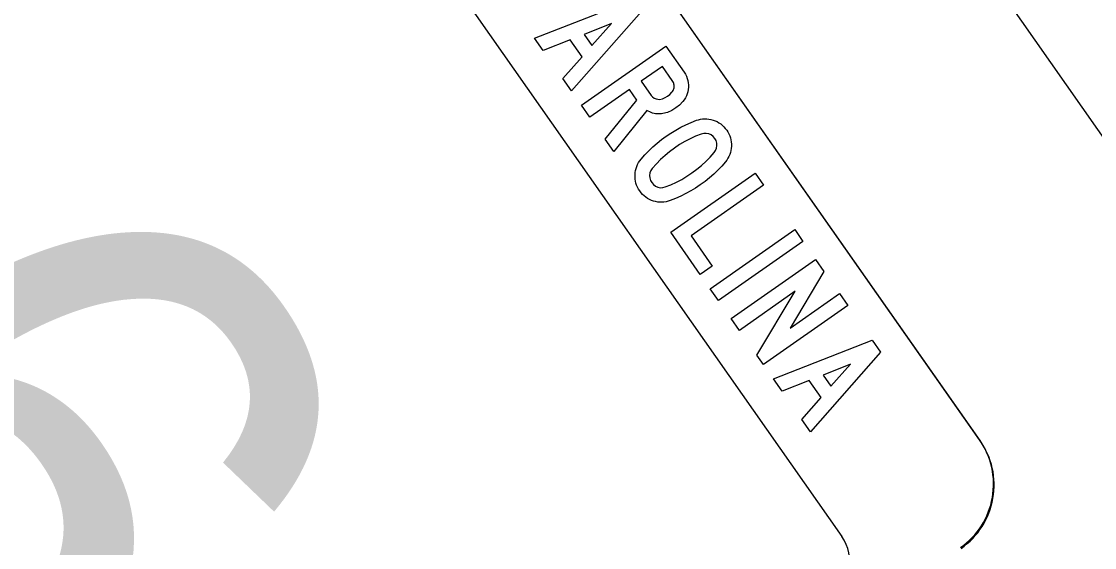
# Model space of a CAD drawing. Extents: x 1581789 to 1622364, y 1043167 to 1103486.
# Drawn here: x 1608415.89 to 1608426.3, y 1091841.46 to 1091846.56 of the extents above; entities that cross this region are included whole.
import ezdxf

# ---------------------------------------------------------------- set-up
doc = ezdxf.new("R2010")
doc.units = 0
doc.layers.add('RD_PD_PatLn2', color=7, linetype='Continuous')

msp = doc.modelspace()

# ---------------------------------------------------------------- linework, layer by layer
at = {"layer": 'RD_PD_PatLn2'}
for p, q in [((1608425.18, 1091842.504), (1608414.563, 1091857.641)), ((1608425.186, 1091842.496), (1608414.568, 1091857.633))]:
    msp.add_line(p, q, dxfattribs=at)
for points in [[(1608434.691, 1091833.589), (1608409.424, 1091869.611)], [(1608413.224, 1091856.702), (1608417.147, 1091851.115), (1608417.178, 1091851.153), (1608417.089, 1091851.373), (1608417.157, 1091851.491), (1608417.133, 1091851.596), (1608417.146, 1091851.753), (1608417.334, 1091851.961), (1608417.939, 1091851.918), (1608418.52, 1091851.508), (1608418.628, 1091851.5), (1608419.533, 1091850.103), (1608419.37, 1091849.576), (1608419.937, 1091848.738), (1608419.852, 1091848.312), (1608419.699, 1091847.477), (1608423.844, 1091841.567)], [(1608421.225, 1091845.886), (1608421.141, 1091846.005), (1608421.327, 1091846.216), (1608421.212, 1091846.38), (1608420.95, 1091846.278), (1608420.866, 1091846.397), (1608421.823, 1091846.772), (1608421.904, 1091846.657), (1608421.225, 1091845.886), (1608421.225, 1091845.886)], [(1608421.423, 1091846.325), (1608421.612, 1091846.539), (1608421.347, 1091846.433), (1608421.423, 1091846.325), (1608421.423, 1091846.325)], [(1608421.636, 1091845.3), (1608421.552, 1091845.419), (1608421.858, 1091845.798), (1608421.786, 1091845.9), (1608421.403, 1091845.631), (1608421.322, 1091845.747), (1608422.14, 1091846.321), (1608422.317, 1091846.068), (1608422.329, 1091846.049), (1608422.339, 1091846.029), (1608422.347, 1091846.008), (1608422.353, 1091845.987), (1608422.357, 1091845.966), (1608422.359, 1091845.944), (1608422.359, 1091845.922), (1608422.357, 1091845.899), (1608422.353, 1091845.878), (1608422.347, 1091845.857), (1608422.339, 1091845.837), (1608422.329, 1091845.818), (1608422.317, 1091845.8), (1608422.303, 1091845.782), (1608422.272, 1091845.749), (1608422.236, 1091845.721), (1608422.196, 1091845.696), (1608422.155, 1091845.678), (1608422.14, 1091845.673), (1608422.125, 1091845.669), (1608422.111, 1091845.666), (1608422.096, 1091845.664), (1608422.082, 1091845.663), (1608422.067, 1091845.663), (1608422.053, 1091845.663), (1608422.039, 1091845.665), (1608422.025, 1091845.668), (1608422.011, 1091845.672), (1608421.997, 1091845.676), (1608421.983, 1091845.682), (1608421.969, 1091845.689), (1608421.955, 1091845.696), (1608421.636, 1091845.3), (1608421.636, 1091845.3)], [(1608421.901, 1091845.981), (1608421.997, 1091845.843), (1608422.011, 1091845.828), (1608422.027, 1091845.816), (1608422.046, 1091845.808), (1608422.076, 1091845.804), (1608422.106, 1091845.81), (1608422.131, 1091845.821), (1608422.155, 1091845.836), (1608422.177, 1091845.853), (1608422.196, 1091845.874), (1608422.203, 1091845.882), (1608422.209, 1091845.89), (1608422.213, 1091845.899), (1608422.217, 1091845.907), (1608422.219, 1091845.916), (1608422.22, 1091845.925), (1608422.221, 1091845.933), (1608422.22, 1091845.942), (1608422.218, 1091845.951), (1608422.216, 1091845.96), (1608422.212, 1091845.969), (1608422.207, 1091845.977), (1608422.201, 1091845.987), (1608422.105, 1091846.124), (1608421.901, 1091845.981), (1608421.901, 1091845.981)], [(1608422.473, 1091844.975), (1608422.428, 1091844.944), (1608422.381, 1091844.916), (1608422.333, 1091844.89), (1608422.284, 1091844.865), (1608422.234, 1091844.843), (1608422.182, 1091844.823), (1608422.162, 1091844.817), (1608422.142, 1091844.812), (1608422.121, 1091844.809), (1608422.101, 1091844.807), (1608422.081, 1091844.807), (1608422.06, 1091844.809), (1608422.039, 1091844.813), (1608422.019, 1091844.818), (1608421.999, 1091844.825), (1608421.98, 1091844.834), (1608421.961, 1091844.844), (1608421.944, 1091844.855), (1608421.928, 1091844.868), (1608421.913, 1091844.882), (1608421.899, 1091844.898), (1608421.886, 1091844.916), (1608421.874, 1091844.933), (1608421.864, 1091844.952), (1608421.856, 1091844.971), (1608421.849, 1091844.991), (1608421.845, 1091845.01), (1608421.841, 1091845.031), (1608421.84, 1091845.052), (1608421.84, 1091845.073), (1608421.842, 1091845.095), (1608421.845, 1091845.115), (1608421.851, 1091845.135), (1608421.857, 1091845.154), (1608421.865, 1091845.173), (1608421.875, 1091845.191), (1608421.886, 1091845.208), (1608421.899, 1091845.225), (1608421.936, 1091845.266), (1608421.974, 1091845.306), (1608422.013, 1091845.344), (1608422.054, 1091845.381), (1608422.097, 1091845.415), (1608422.142, 1091845.448), (1608422.188, 1091845.478), (1608422.235, 1091845.507), (1608422.283, 1091845.534), (1608422.333, 1091845.558), (1608422.383, 1091845.58), (1608422.435, 1091845.601), (1608422.455, 1091845.607), (1608422.475, 1091845.611), (1608422.495, 1091845.614), (1608422.515, 1091845.615), (1608422.535, 1091845.615), (1608422.556, 1091845.613), (1608422.576, 1091845.609), (1608422.597, 1091845.603), (1608422.617, 1091845.596), (1608422.636, 1091845.588), (1608422.654, 1091845.577), (1608422.671, 1091845.566), (1608422.686, 1091845.553), (1608422.701, 1091845.539), (1608422.715, 1091845.523), (1608422.729, 1091845.507), (1608422.74, 1091845.489), (1608422.75, 1091845.47), (1608422.759, 1091845.451), (1608422.765, 1091845.432), (1608422.77, 1091845.412), (1608422.773, 1091845.392), (1608422.775, 1091845.371), (1608422.775, 1091845.35), (1608422.773, 1091845.329), (1608422.77, 1091845.308), (1608422.765, 1091845.289), (1608422.759, 1091845.27), (1608422.75, 1091845.251), (1608422.741, 1091845.233), (1608422.73, 1091845.216), (1608422.717, 1091845.199), (1608422.681, 1091845.158), (1608422.643, 1091845.118), (1608422.604, 1091845.08), (1608422.562, 1091845.043), (1608422.519, 1091845.008), (1608422.473, 1091844.975), (1608422.473, 1091844.975)], [(1608422.392, 1091845.091), (1608422.44, 1091845.126), (1608422.486, 1091845.164), (1608422.529, 1091845.204), (1608422.57, 1091845.245), (1608422.609, 1091845.289), (1608422.622, 1091845.309), (1608422.631, 1091845.331), (1608422.634, 1091845.356), (1608422.633, 1091845.381), (1608422.626, 1091845.404), (1608422.614, 1091845.426), (1608422.597, 1091845.445), (1608422.578, 1091845.459), (1608422.555, 1091845.469), (1608422.531, 1091845.474), (1608422.506, 1091845.474), (1608422.482, 1091845.467), (1608422.428, 1091845.446), (1608422.375, 1091845.422), (1608422.323, 1091845.395), (1608422.272, 1091845.365), (1608422.223, 1091845.332), (1608422.176, 1091845.297), (1608422.131, 1091845.26), (1608422.088, 1091845.221), (1608422.047, 1091845.179), (1608422.008, 1091845.135), (1608421.994, 1091845.114), (1608421.985, 1091845.092), (1608421.981, 1091845.067), (1608421.983, 1091845.042), (1608421.989, 1091845.019), (1608422.002, 1091844.997), (1608422.018, 1091844.978), (1608422.038, 1091844.963), (1608422.06, 1091844.953), (1608422.085, 1091844.948), (1608422.109, 1091844.949), (1608422.133, 1091844.955), (1608422.188, 1091844.977), (1608422.241, 1091845.001), (1608422.293, 1091845.028), (1608422.343, 1091845.058), (1608422.392, 1091845.091), (1608422.392, 1091845.091)], [(1608422.473, 1091844.106), (1608422.186, 1091844.515), (1608423.004, 1091845.088), (1608423.085, 1091844.973), (1608422.383, 1091844.48), (1608422.589, 1091844.187), (1608422.473, 1091844.106), (1608422.473, 1091844.106)], [(1608422.65, 1091843.853), (1608422.57, 1091843.968), (1608423.388, 1091844.541), (1608423.468, 1091844.427), (1608422.65, 1091843.853), (1608422.65, 1091843.853)], [(1608423.086, 1091843.232), (1608423.022, 1091843.323), (1608423.394, 1091843.944), (1608422.853, 1091843.564), (1608422.772, 1091843.68), (1608423.59, 1091844.253), (1608423.672, 1091844.135), (1608423.343, 1091843.585), (1608423.823, 1091843.921), (1608423.904, 1091843.806), (1608423.086, 1091843.232), (1608423.086, 1091843.232)], [(1608423.542, 1091842.582), (1608423.458, 1091842.701), (1608423.644, 1091842.913), (1608423.529, 1091843.077), (1608423.267, 1091842.975), (1608423.183, 1091843.094), (1608424.14, 1091843.469), (1608424.221, 1091843.354), (1608423.542, 1091842.582), (1608423.542, 1091842.582)], [(1608423.74, 1091843.022), (1608423.929, 1091843.236), (1608423.664, 1091843.13), (1608423.74, 1091843.022), (1608423.74, 1091843.022)]]:
    msp.add_lwpolyline(points, dxfattribs=at)
for centre, radius, start, end in [((1608424.566, 1091842.073), 0.75, 305.0468, 35.047), ((1608424.572, 1091842.065), 0.75, 305.0468, 35.047), ((1608423.487, 1091841.315), 0.437, 305.1452, 35.145)]:
    msp.add_arc(centre, radius, start, end, dxfattribs=at)

# ---------------------------------------------------------------- texts
msp.add_text('6', height=6, rotation=305.0468, dxfattribs=at).set_placement((1608412.084, 1091842.251))

doc.saveas('drawing.dxf')
